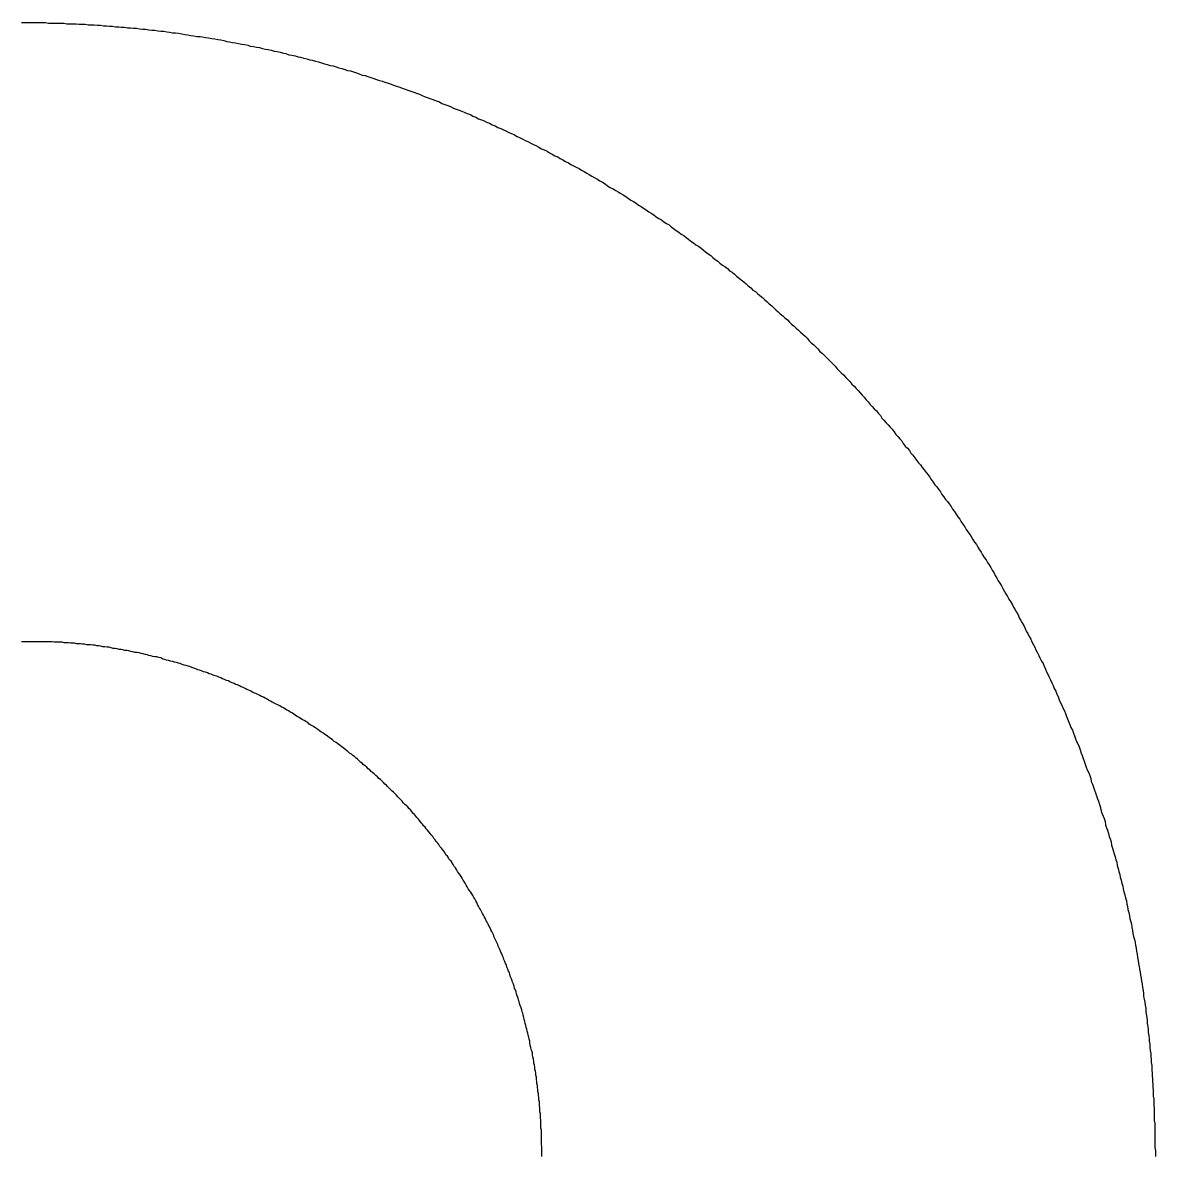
# Model space of a CAD drawing. Extents: x -293619 to -291580, y 30940 to 32770.
# Drawn here: x -292388.684 to -292386.455, y 31577.041 to 31579.27 of the extents above; entities that cross this region are included whole.
import ezdxf

# ---------------------------------------------------------------- set-up
doc = ezdxf.new("R2010")
doc.units = 0
doc.layers.add('1_Budynki', color=7, linetype='Continuous')

msp = doc.modelspace()

# ---------------------------------------------------------------- linework, layer by layer
at = {"layer": '1_Budynki'}
for points in [[(-292388.686, 31579.27), (-292388.68, 31579.27), (-292388.674, 31579.27), (-292388.668, 31579.27), (-292388.662, 31579.27), (-292388.656, 31579.27), (-292388.651, 31579.27), (-292388.645, 31579.27), (-292388.639, 31579.27), (-292388.633, 31579.269), (-292388.627, 31579.269), (-292388.621, 31579.269), (-292388.615, 31579.269), (-292388.609, 31579.269), (-292388.603, 31579.269), (-292388.597, 31579.268), (-292388.591, 31579.268), (-292388.585, 31579.268), (-292388.579, 31579.268), (-292388.573, 31579.267)], [(-292388.573, 31579.267), (-292388.567, 31579.267), (-292388.561, 31579.267), (-292388.555, 31579.266), (-292388.549, 31579.266), (-292388.543, 31579.266), (-292388.537, 31579.265), (-292388.531, 31579.265), (-292388.525, 31579.264), (-292388.519, 31579.264), (-292388.513, 31579.263), (-292388.507, 31579.263), (-292388.501, 31579.262), (-292388.495, 31579.262), (-292388.49, 31579.261), (-292388.484, 31579.261), (-292388.478, 31579.26), (-292388.472, 31579.26), (-292388.466, 31579.259), (-292388.46, 31579.259), (-292388.454, 31579.258), (-292388.448, 31579.257), (-292388.442, 31579.257), (-292388.436, 31579.256), (-292388.43, 31579.255), (-292388.424, 31579.255), (-292388.418, 31579.254), (-292388.412, 31579.253), (-292388.406, 31579.253), (-292388.4, 31579.252), (-292388.395, 31579.251), (-292388.389, 31579.25), (-292388.383, 31579.25), (-292388.377, 31579.249), (-292388.371, 31579.248), (-292388.365, 31579.247), (-292388.359, 31579.246), (-292388.353, 31579.245), (-292388.347, 31579.244), (-292388.341, 31579.243), (-292388.335, 31579.243), (-292388.33, 31579.242), (-292388.324, 31579.241), (-292388.318, 31579.24), (-292388.312, 31579.239), (-292388.306, 31579.238), (-292388.3, 31579.237), (-292388.294, 31579.236), (-292388.288, 31579.235), (-292388.282, 31579.233), (-292388.277, 31579.232), (-292388.271, 31579.231), (-292388.265, 31579.23), (-292388.259, 31579.229), (-292388.253, 31579.228), (-292388.247, 31579.227), (-292388.241, 31579.226), (-292388.236, 31579.224), (-292388.23, 31579.223), (-292388.224, 31579.222), (-292388.218, 31579.221), (-292388.212, 31579.219), (-292388.206, 31579.218), (-292388.201, 31579.217), (-292388.195, 31579.216), (-292388.189, 31579.214), (-292388.183, 31579.213), (-292388.177, 31579.212), (-292388.171, 31579.21), (-292388.166, 31579.209), (-292388.16, 31579.207), (-292388.154, 31579.206), (-292388.148, 31579.205), (-292388.142, 31579.203), (-292388.137, 31579.202), (-292388.131, 31579.2), (-292388.125, 31579.199), (-292388.119, 31579.197), (-292388.114, 31579.196), (-292388.108, 31579.194), (-292388.102, 31579.193), (-292388.096, 31579.191), (-292388.09, 31579.189), (-292388.085, 31579.188), (-292388.079, 31579.186), (-292388.073, 31579.185), (-292388.067, 31579.183), (-292388.062, 31579.181), (-292388.056, 31579.18), (-292388.05, 31579.178), (-292388.045, 31579.176), (-292388.039, 31579.175), (-292388.033, 31579.173), (-292388.027, 31579.171), (-292388.022, 31579.169), (-292388.016, 31579.167), (-292388.01, 31579.166), (-292388.005, 31579.164), (-292387.999, 31579.162), (-292387.993, 31579.16), (-292387.988, 31579.158)], [(-292387.988, 31579.158), (-292387.982, 31579.156), (-292387.976, 31579.155), (-292387.971, 31579.153), (-292387.965, 31579.151), (-292387.959, 31579.149), (-292387.954, 31579.147), (-292387.948, 31579.145), (-292387.942, 31579.143), (-292387.937, 31579.141), (-292387.931, 31579.139), (-292387.926, 31579.137), (-292387.92, 31579.135), (-292387.914, 31579.133), (-292387.909, 31579.131), (-292387.903, 31579.129), (-292387.898, 31579.127), (-292387.892, 31579.124), (-292387.886, 31579.122), (-292387.881, 31579.12), (-292387.875, 31579.118), (-292387.87, 31579.116), (-292387.864, 31579.114), (-292387.859, 31579.111), (-292387.853, 31579.109), (-292387.847, 31579.107), (-292387.842, 31579.105), (-292387.836, 31579.102), (-292387.831, 31579.1), (-292387.825, 31579.098), (-292387.82, 31579.096), (-292387.814, 31579.093), (-292387.809, 31579.091), (-292387.803, 31579.089), (-292387.798, 31579.086), (-292387.792, 31579.084), (-292387.787, 31579.081), (-292387.781, 31579.079), (-292387.776, 31579.077), (-292387.771, 31579.074), (-292387.765, 31579.072), (-292387.76, 31579.069), (-292387.754, 31579.067), (-292387.749, 31579.064), (-292387.743, 31579.062), (-292387.738, 31579.059), (-292387.733, 31579.057), (-292387.727, 31579.054), (-292387.722, 31579.052), (-292387.716, 31579.049), (-292387.711, 31579.046), (-292387.706, 31579.044), (-292387.7, 31579.041), (-292387.695, 31579.038), (-292387.69, 31579.036), (-292387.684, 31579.033), (-292387.679, 31579.03), (-292387.674, 31579.028), (-292387.668, 31579.025), (-292387.663, 31579.022), (-292387.658, 31579.02), (-292387.652, 31579.017), (-292387.647, 31579.014), (-292387.642, 31579.011), (-292387.637, 31579.008), (-292387.631, 31579.006), (-292387.626, 31579.003), (-292387.621, 31579), (-292387.616, 31578.997), (-292387.61, 31578.994), (-292387.605, 31578.991), (-292387.6, 31578.988), (-292387.595, 31578.986), (-292387.589, 31578.983), (-292387.584, 31578.98), (-292387.579, 31578.977), (-292387.574, 31578.974), (-292387.569, 31578.971), (-292387.564, 31578.968), (-292387.558, 31578.965), (-292387.553, 31578.962), (-292387.548, 31578.959), (-292387.543, 31578.956), (-292387.538, 31578.953), (-292387.533, 31578.949), (-292387.528, 31578.946), (-292387.522, 31578.943), (-292387.517, 31578.94), (-292387.512, 31578.937), (-292387.507, 31578.934), (-292387.502, 31578.931), (-292387.497, 31578.928), (-292387.492, 31578.924), (-292387.487, 31578.921), (-292387.482, 31578.918), (-292387.477, 31578.915), (-292387.472, 31578.911), (-292387.467, 31578.908), (-292387.462, 31578.905), (-292387.457, 31578.902), (-292387.452, 31578.898)], [(-292387.452, 31578.898), (-292387.447, 31578.895), (-292387.442, 31578.892), (-292387.437, 31578.888), (-292387.432, 31578.885), (-292387.427, 31578.882), (-292387.422, 31578.878), (-292387.417, 31578.875), (-292387.412, 31578.872), (-292387.408, 31578.868), (-292387.403, 31578.865), (-292387.398, 31578.861), (-292387.393, 31578.858), (-292387.388, 31578.854), (-292387.383, 31578.851), (-292387.378, 31578.847), (-292387.374, 31578.844), (-292387.369, 31578.84), (-292387.364, 31578.837), (-292387.359, 31578.833), (-292387.354, 31578.83), (-292387.349, 31578.826), (-292387.345, 31578.823), (-292387.34, 31578.819), (-292387.335, 31578.815), (-292387.33, 31578.812), (-292387.326, 31578.808), (-292387.321, 31578.804), (-292387.316, 31578.801), (-292387.312, 31578.797), (-292387.307, 31578.793), (-292387.302, 31578.79), (-292387.297, 31578.786), (-292387.293, 31578.782), (-292387.288, 31578.779), (-292387.283, 31578.775), (-292387.279, 31578.771), (-292387.274, 31578.767), (-292387.27, 31578.764), (-292387.265, 31578.76), (-292387.26, 31578.756), (-292387.256, 31578.752), (-292387.251, 31578.748), (-292387.247, 31578.744), (-292387.242, 31578.741), (-292387.238, 31578.737), (-292387.233, 31578.733), (-292387.228, 31578.729), (-292387.224, 31578.725), (-292387.219, 31578.721), (-292387.215, 31578.717), (-292387.21, 31578.713), (-292387.206, 31578.709), (-292387.202, 31578.705), (-292387.197, 31578.701), (-292387.193, 31578.697), (-292387.188, 31578.693), (-292387.184, 31578.689), (-292387.179, 31578.685), (-292387.175, 31578.681), (-292387.171, 31578.677), (-292387.166, 31578.673), (-292387.162, 31578.669), (-292387.157, 31578.665), (-292387.153, 31578.661), (-292387.149, 31578.657), (-292387.144, 31578.653), (-292387.14, 31578.649), (-292387.136, 31578.644), (-292387.132, 31578.64), (-292387.127, 31578.636), (-292387.123, 31578.632), (-292387.119, 31578.628), (-292387.115, 31578.623), (-292387.11, 31578.619), (-292387.106, 31578.615), (-292387.102, 31578.611), (-292387.098, 31578.607), (-292387.093, 31578.602), (-292387.089, 31578.598), (-292387.085, 31578.594), (-292387.081, 31578.589), (-292387.077, 31578.585), (-292387.073, 31578.581), (-292387.069, 31578.577), (-292387.064, 31578.572), (-292387.06, 31578.568), (-292387.056, 31578.564), (-292387.052, 31578.559), (-292387.048, 31578.555), (-292387.044, 31578.55), (-292387.04, 31578.546), (-292387.036, 31578.542), (-292387.032, 31578.537), (-292387.028, 31578.533), (-292387.024, 31578.528), (-292387.02, 31578.524), (-292387.016, 31578.519), (-292387.012, 31578.515), (-292387.008, 31578.51), (-292387.004, 31578.506)], [(-292387.004, 31578.506), (-292387, 31578.501), (-292386.996, 31578.497), (-292386.993, 31578.492), (-292386.989, 31578.488), (-292386.985, 31578.483), (-292386.981, 31578.479), (-292386.977, 31578.474), (-292386.973, 31578.47), (-292386.969, 31578.465), (-292386.966, 31578.46), (-292386.962, 31578.456), (-292386.958, 31578.451), (-292386.954, 31578.447), (-292386.951, 31578.442), (-292386.947, 31578.437), (-292386.943, 31578.433), (-292386.939, 31578.428), (-292386.936, 31578.423), (-292386.932, 31578.419), (-292386.928, 31578.414), (-292386.925, 31578.409), (-292386.921, 31578.404), (-292386.917, 31578.4), (-292386.914, 31578.395), (-292386.91, 31578.39), (-292386.906, 31578.385), (-292386.903, 31578.381), (-292386.899, 31578.376), (-292386.896, 31578.371), (-292386.892, 31578.366), (-292386.889, 31578.361), (-292386.885, 31578.357), (-292386.882, 31578.352), (-292386.878, 31578.347), (-292386.875, 31578.342), (-292386.871, 31578.337), (-292386.868, 31578.332), (-292386.864, 31578.328), (-292386.861, 31578.323), (-292386.857, 31578.318), (-292386.854, 31578.313), (-292386.85, 31578.308), (-292386.847, 31578.303), (-292386.844, 31578.298), (-292386.84, 31578.293), (-292386.837, 31578.288), (-292386.834, 31578.283), (-292386.83, 31578.278), (-292386.827, 31578.273), (-292386.824, 31578.268), (-292386.82, 31578.263), (-292386.817, 31578.258), (-292386.814, 31578.253), (-292386.811, 31578.248), (-292386.807, 31578.243), (-292386.804, 31578.238), (-292386.801, 31578.233), (-292386.798, 31578.228), (-292386.795, 31578.223), (-292386.792, 31578.218), (-292386.788, 31578.213), (-292386.785, 31578.208), (-292386.782, 31578.203), (-292386.779, 31578.198), (-292386.776, 31578.193), (-292386.773, 31578.188), (-292386.77, 31578.182), (-292386.767, 31578.177), (-292386.764, 31578.172), (-292386.761, 31578.167), (-292386.758, 31578.162), (-292386.755, 31578.157), (-292386.752, 31578.151), (-292386.749, 31578.146), (-292386.746, 31578.141), (-292386.743, 31578.136), (-292386.74, 31578.131), (-292386.737, 31578.126), (-292386.734, 31578.12), (-292386.731, 31578.115), (-292386.728, 31578.11), (-292386.725, 31578.105), (-292386.723, 31578.099), (-292386.72, 31578.094), (-292386.717, 31578.089), (-292386.714, 31578.084), (-292386.711, 31578.078), (-292386.709, 31578.073), (-292386.706, 31578.068), (-292386.703, 31578.062), (-292386.7, 31578.057), (-292386.698, 31578.052), (-292386.695, 31578.046), (-292386.692, 31578.041), (-292386.69, 31578.036), (-292386.687, 31578.03), (-292386.684, 31578.025), (-292386.682, 31578.02), (-292386.679, 31578.014), (-292386.676, 31578.009)], [(-292388.42, 31578.022), (-292388.424, 31578.022), (-292388.428, 31578.023), (-292388.432, 31578.024), (-292388.436, 31578.025), (-292388.439, 31578.026), (-292388.443, 31578.027), (-292388.447, 31578.028), (-292388.451, 31578.029), (-292388.455, 31578.03), (-292388.459, 31578.031), (-292388.463, 31578.031), (-292388.467, 31578.032), (-292388.471, 31578.033), (-292388.475, 31578.034), (-292388.479, 31578.035), (-292388.483, 31578.035), (-292388.487, 31578.036), (-292388.49, 31578.037), (-292388.494, 31578.037), (-292388.498, 31578.038), (-292388.502, 31578.039), (-292388.506, 31578.039), (-292388.51, 31578.04), (-292388.514, 31578.041), (-292388.518, 31578.041), (-292388.522, 31578.042), (-292388.526, 31578.042), (-292388.53, 31578.043), (-292388.534, 31578.044), (-292388.538, 31578.044), (-292388.542, 31578.045), (-292388.546, 31578.045), (-292388.55, 31578.046), (-292388.554, 31578.046), (-292388.558, 31578.046), (-292388.562, 31578.047), (-292388.566, 31578.047), (-292388.57, 31578.048), (-292388.574, 31578.048), (-292388.578, 31578.048), (-292388.582, 31578.049), (-292388.586, 31578.049), (-292388.59, 31578.049), (-292388.594, 31578.05), (-292388.598, 31578.05), (-292388.602, 31578.05), (-292388.606, 31578.051), (-292388.61, 31578.051), (-292388.614, 31578.051), (-292388.618, 31578.051), (-292388.622, 31578.051), (-292388.626, 31578.052), (-292388.63, 31578.052), (-292388.634, 31578.052), (-292388.638, 31578.052), (-292388.642, 31578.052), (-292388.646, 31578.052), (-292388.65, 31578.052), (-292388.654, 31578.052), (-292388.658, 31578.052), (-292388.662, 31578.052), (-292388.666, 31578.052), (-292388.67, 31578.052), (-292388.674, 31578.052), (-292388.678, 31578.052), (-292388.682, 31578.052), (-292388.686, 31578.052)], [(-292388.061, 31577.849), (-292388.064, 31577.851), (-292388.067, 31577.854), (-292388.071, 31577.856), (-292388.074, 31577.859), (-292388.077, 31577.861), (-292388.08, 31577.863), (-292388.084, 31577.866), (-292388.087, 31577.868), (-292388.09, 31577.87), (-292388.093, 31577.873), (-292388.097, 31577.875), (-292388.1, 31577.877), (-292388.103, 31577.879), (-292388.107, 31577.882), (-292388.11, 31577.884), (-292388.113, 31577.886), (-292388.117, 31577.888), (-292388.12, 31577.89), (-292388.123, 31577.893), (-292388.127, 31577.895), (-292388.13, 31577.897), (-292388.134, 31577.899), (-292388.137, 31577.901), (-292388.14, 31577.903), (-292388.144, 31577.905), (-292388.147, 31577.907), (-292388.151, 31577.91), (-292388.154, 31577.912), (-292388.158, 31577.914), (-292388.161, 31577.916), (-292388.165, 31577.918), (-292388.168, 31577.92), (-292388.171, 31577.922), (-292388.175, 31577.924), (-292388.178, 31577.926), (-292388.182, 31577.928), (-292388.185, 31577.929), (-292388.189, 31577.931), (-292388.193, 31577.933), (-292388.196, 31577.935), (-292388.2, 31577.937), (-292388.203, 31577.939), (-292388.207, 31577.941), (-292388.21, 31577.943), (-292388.214, 31577.944), (-292388.217, 31577.946), (-292388.221, 31577.948), (-292388.225, 31577.95), (-292388.228, 31577.951), (-292388.232, 31577.953), (-292388.235, 31577.955), (-292388.239, 31577.957), (-292388.243, 31577.958), (-292388.246, 31577.96), (-292388.25, 31577.962), (-292388.254, 31577.963), (-292388.257, 31577.965), (-292388.261, 31577.967), (-292388.265, 31577.968), (-292388.268, 31577.97), (-292388.272, 31577.971), (-292388.276, 31577.973), (-292388.279, 31577.975), (-292388.283, 31577.976), (-292388.287, 31577.978), (-292388.291, 31577.979), (-292388.294, 31577.981), (-292388.298, 31577.982), (-292388.302, 31577.984), (-292388.305, 31577.985), (-292388.309, 31577.986), (-292388.313, 31577.988), (-292388.317, 31577.989), (-292388.32, 31577.991), (-292388.324, 31577.992), (-292388.328, 31577.993), (-292388.332, 31577.995), (-292388.336, 31577.996), (-292388.339, 31577.997), (-292388.343, 31577.999), (-292388.347, 31578), (-292388.351, 31578.001), (-292388.355, 31578.003), (-292388.358, 31578.004), (-292388.362, 31578.005), (-292388.366, 31578.006), (-292388.37, 31578.007), (-292388.374, 31578.009), (-292388.377, 31578.01), (-292388.381, 31578.011), (-292388.385, 31578.012), (-292388.389, 31578.013), (-292388.393, 31578.014), (-292388.397, 31578.015), (-292388.401, 31578.016), (-292388.404, 31578.017), (-292388.408, 31578.018), (-292388.412, 31578.02), (-292388.416, 31578.021), (-292388.42, 31578.022)], [(-292386.676, 31578.009), (-292386.674, 31578.004), (-292386.671, 31577.998), (-292386.669, 31577.993), (-292386.666, 31577.987), (-292386.664, 31577.982), (-292386.661, 31577.977), (-292386.659, 31577.971), (-292386.656, 31577.966), (-292386.654, 31577.96), (-292386.651, 31577.955), (-292386.649, 31577.949), (-292386.646, 31577.944), (-292386.644, 31577.938), (-292386.642, 31577.933), (-292386.639, 31577.927), (-292386.637, 31577.922), (-292386.634, 31577.916), (-292386.632, 31577.911), (-292386.63, 31577.905), (-292386.628, 31577.9), (-292386.625, 31577.894), (-292386.623, 31577.889), (-292386.621, 31577.883), (-292386.618, 31577.878), (-292386.616, 31577.872), (-292386.614, 31577.867), (-292386.612, 31577.861), (-292386.61, 31577.856), (-292386.607, 31577.85), (-292386.605, 31577.845), (-292386.603, 31577.839), (-292386.601, 31577.833), (-292386.599, 31577.828), (-292386.597, 31577.822), (-292386.595, 31577.817), (-292386.593, 31577.811), (-292386.591, 31577.805), (-292386.589, 31577.8), (-292386.586, 31577.794), (-292386.584, 31577.789), (-292386.582, 31577.783), (-292386.581, 31577.777), (-292386.579, 31577.772), (-292386.577, 31577.766), (-292386.575, 31577.76), (-292386.573, 31577.755), (-292386.571, 31577.749), (-292386.569, 31577.743), (-292386.567, 31577.738), (-292386.565, 31577.732), (-292386.563, 31577.726), (-292386.562, 31577.721), (-292386.56, 31577.715), (-292386.558, 31577.709), (-292386.556, 31577.704), (-292386.554, 31577.698), (-292386.553, 31577.692), (-292386.551, 31577.686), (-292386.549, 31577.681), (-292386.547, 31577.675), (-292386.546, 31577.669), (-292386.544, 31577.664), (-292386.542, 31577.658), (-292386.541, 31577.652), (-292386.539, 31577.646), (-292386.538, 31577.641), (-292386.536, 31577.635), (-292386.534, 31577.629), (-292386.533, 31577.623), (-292386.531, 31577.618), (-292386.53, 31577.612), (-292386.528, 31577.606), (-292386.527, 31577.6), (-292386.525, 31577.594), (-292386.524, 31577.589), (-292386.522, 31577.583), (-292386.521, 31577.577), (-292386.519, 31577.571), (-292386.518, 31577.566), (-292386.517, 31577.56), (-292386.515, 31577.554), (-292386.514, 31577.548), (-292386.512, 31577.542), (-292386.511, 31577.536), (-292386.51, 31577.531), (-292386.509, 31577.525), (-292386.507, 31577.519), (-292386.506, 31577.513), (-292386.505, 31577.507), (-292386.503, 31577.501), (-292386.502, 31577.496), (-292386.501, 31577.49), (-292386.5, 31577.484), (-292386.499, 31577.478), (-292386.498, 31577.472), (-292386.496, 31577.466), (-292386.495, 31577.46), (-292386.494, 31577.455), (-292386.493, 31577.449), (-292386.492, 31577.443)], [(-292387.853, 31577.637), (-292387.855, 31577.64), (-292387.858, 31577.643), (-292387.86, 31577.646), (-292387.863, 31577.649), (-292387.865, 31577.653), (-292387.867, 31577.656), (-292387.87, 31577.659), (-292387.872, 31577.662), (-292387.875, 31577.665), (-292387.877, 31577.669), (-292387.88, 31577.672), (-292387.882, 31577.675), (-292387.885, 31577.678), (-292387.887, 31577.681), (-292387.89, 31577.684), (-292387.892, 31577.687), (-292387.895, 31577.69), (-292387.897, 31577.693), (-292387.9, 31577.696), (-292387.903, 31577.7), (-292387.905, 31577.703), (-292387.908, 31577.706), (-292387.91, 31577.709), (-292387.913, 31577.712), (-292387.916, 31577.715), (-292387.918, 31577.718), (-292387.921, 31577.721), (-292387.924, 31577.724), (-292387.926, 31577.727), (-292387.929, 31577.73), (-292387.932, 31577.732), (-292387.935, 31577.735), (-292387.937, 31577.738), (-292387.94, 31577.741), (-292387.943, 31577.744), (-292387.946, 31577.747), (-292387.948, 31577.75), (-292387.951, 31577.753), (-292387.954, 31577.756), (-292387.957, 31577.758), (-292387.96, 31577.761), (-292387.963, 31577.764), (-292387.966, 31577.767), (-292387.968, 31577.77), (-292387.971, 31577.772), (-292387.974, 31577.775), (-292387.977, 31577.778), (-292387.98, 31577.781), (-292387.983, 31577.783), (-292387.986, 31577.786), (-292387.989, 31577.789), (-292387.992, 31577.792), (-292387.995, 31577.794), (-292387.998, 31577.797), (-292388.001, 31577.8), (-292388.004, 31577.802), (-292388.007, 31577.805), (-292388.01, 31577.808), (-292388.013, 31577.81), (-292388.016, 31577.813), (-292388.019, 31577.815), (-292388.022, 31577.818), (-292388.025, 31577.821), (-292388.028, 31577.823), (-292388.031, 31577.826), (-292388.034, 31577.828), (-292388.037, 31577.831), (-292388.041, 31577.833), (-292388.044, 31577.836), (-292388.047, 31577.838), (-292388.048, 31577.839), (-292388.061, 31577.849)], [(-292387.688, 31577.274), (-292387.689, 31577.278), (-292387.69, 31577.282), (-292387.691, 31577.286), (-292387.692, 31577.29), (-292387.693, 31577.293), (-292387.694, 31577.297), (-292387.695, 31577.301), (-292387.696, 31577.305), (-292387.697, 31577.309), (-292387.698, 31577.313), (-292387.699, 31577.317), (-292387.7, 31577.321), (-292387.701, 31577.324), (-292387.702, 31577.328), (-292387.703, 31577.332), (-292387.705, 31577.336), (-292387.706, 31577.34), (-292387.707, 31577.344), (-292387.708, 31577.347), (-292387.709, 31577.351), (-292387.711, 31577.355), (-292387.712, 31577.359), (-292387.713, 31577.363), (-292387.714, 31577.367), (-292387.716, 31577.37), (-292387.717, 31577.374), (-292387.718, 31577.378), (-292387.72, 31577.382), (-292387.721, 31577.385), (-292387.722, 31577.389), (-292387.724, 31577.393), (-292387.725, 31577.397), (-292387.726, 31577.401), (-292387.728, 31577.404), (-292387.729, 31577.408), (-292387.731, 31577.412), (-292387.732, 31577.416), (-292387.734, 31577.419), (-292387.735, 31577.423), (-292387.737, 31577.427), (-292387.738, 31577.43), (-292387.74, 31577.434), (-292387.741, 31577.438), (-292387.743, 31577.441), (-292387.744, 31577.445), (-292387.746, 31577.449), (-292387.748, 31577.453), (-292387.749, 31577.456), (-292387.751, 31577.46), (-292387.752, 31577.463), (-292387.754, 31577.467), (-292387.756, 31577.471), (-292387.757, 31577.474), (-292387.759, 31577.478), (-292387.761, 31577.482), (-292387.763, 31577.485), (-292387.764, 31577.489), (-292387.766, 31577.492), (-292387.768, 31577.496), (-292387.77, 31577.5), (-292387.772, 31577.503), (-292387.773, 31577.507), (-292387.775, 31577.51), (-292387.777, 31577.514), (-292387.779, 31577.517), (-292387.781, 31577.521), (-292387.783, 31577.525), (-292387.785, 31577.528), (-292387.787, 31577.532), (-292387.789, 31577.535), (-292387.79, 31577.539), (-292387.792, 31577.542), (-292387.794, 31577.546), (-292387.796, 31577.549), (-292387.798, 31577.553), (-292387.8, 31577.556), (-292387.802, 31577.559), (-292387.805, 31577.563), (-292387.807, 31577.566), (-292387.809, 31577.57), (-292387.811, 31577.573), (-292387.813, 31577.577), (-292387.815, 31577.58), (-292387.817, 31577.583), (-292387.819, 31577.587), (-292387.821, 31577.59), (-292387.824, 31577.594), (-292387.826, 31577.597), (-292387.828, 31577.6), (-292387.83, 31577.604), (-292387.832, 31577.607), (-292387.835, 31577.61), (-292387.837, 31577.614), (-292387.839, 31577.617), (-292387.841, 31577.62), (-292387.844, 31577.623), (-292387.846, 31577.627), (-292387.848, 31577.63), (-292387.851, 31577.633), (-292387.853, 31577.637)], [(-292386.492, 31577.443), (-292386.491, 31577.437), (-292386.49, 31577.431), (-292386.489, 31577.425), (-292386.488, 31577.419), (-292386.487, 31577.413), (-292386.486, 31577.408), (-292386.485, 31577.402), (-292386.484, 31577.396), (-292386.483, 31577.39), (-292386.482, 31577.384), (-292386.481, 31577.378), (-292386.48, 31577.372), (-292386.479, 31577.366), (-292386.478, 31577.36), (-292386.478, 31577.354), (-292386.477, 31577.349), (-292386.476, 31577.343), (-292386.475, 31577.337), (-292386.474, 31577.331), (-292386.474, 31577.325), (-292386.473, 31577.319), (-292386.472, 31577.313), (-292386.471, 31577.307), (-292386.471, 31577.301), (-292386.47, 31577.295), (-292386.469, 31577.289), (-292386.469, 31577.283), (-292386.468, 31577.277), (-292386.467, 31577.271), (-292386.467, 31577.266), (-292386.466, 31577.26), (-292386.466, 31577.254), (-292386.465, 31577.248), (-292386.464, 31577.242), (-292386.464, 31577.236), (-292386.463, 31577.23), (-292386.463, 31577.224), (-292386.462, 31577.218), (-292386.462, 31577.212)], [(-292387.662, 31577.039), (-292387.662, 31577.043), (-292387.662, 31577.047), (-292387.662, 31577.051), (-292387.662, 31577.055), (-292387.662, 31577.059), (-292387.663, 31577.063), (-292387.663, 31577.067), (-292387.663, 31577.071), (-292387.663, 31577.075), (-292387.663, 31577.079), (-292387.663, 31577.083), (-292387.663, 31577.087), (-292387.663, 31577.091), (-292387.664, 31577.095), (-292387.664, 31577.099), (-292387.664, 31577.103), (-292387.664, 31577.107), (-292387.664, 31577.111), (-292387.665, 31577.115), (-292387.665, 31577.119), (-292387.665, 31577.123), (-292387.666, 31577.127), (-292387.666, 31577.131), (-292387.666, 31577.135), (-292387.667, 31577.139), (-292387.667, 31577.143), (-292387.667, 31577.147), (-292387.668, 31577.151), (-292387.668, 31577.155), (-292387.669, 31577.159), (-292387.669, 31577.163), (-292387.67, 31577.167), (-292387.67, 31577.171), (-292387.671, 31577.175), (-292387.671, 31577.179), (-292387.672, 31577.183), (-292387.672, 31577.187), (-292387.673, 31577.191), (-292387.673, 31577.195), (-292387.674, 31577.199), (-292387.674, 31577.203), (-292387.675, 31577.207), (-292387.676, 31577.211), (-292387.676, 31577.215), (-292387.677, 31577.219), (-292387.678, 31577.223), (-292387.678, 31577.227), (-292387.679, 31577.231), (-292387.68, 31577.235), (-292387.681, 31577.239), (-292387.681, 31577.243), (-292387.682, 31577.247), (-292387.683, 31577.25), (-292387.684, 31577.254), (-292387.685, 31577.258), (-292387.686, 31577.262), (-292387.686, 31577.266), (-292387.687, 31577.27), (-292387.688, 31577.274)], [(-292386.462, 31577.212), (-292386.459, 31577.167), (-292386.459, 31577.164), (-292386.459, 31577.158), (-292386.458, 31577.152), (-292386.458, 31577.146), (-292386.458, 31577.14), (-292386.457, 31577.134), (-292386.457, 31577.128), (-292386.457, 31577.122), (-292386.457, 31577.116), (-292386.457, 31577.11), (-292386.456, 31577.104), (-292386.456, 31577.098), (-292386.456, 31577.093), (-292386.456, 31577.087), (-292386.456, 31577.081), (-292386.456, 31577.075), (-292386.456, 31577.069), (-292386.456, 31577.063), (-292386.456, 31577.057), (-292386.455, 31577.051), (-292386.455, 31577.045), (-292386.455, 31577.039)]]:
    msp.add_lwpolyline(points, dxfattribs=at)

doc.saveas('drawing.dxf')
